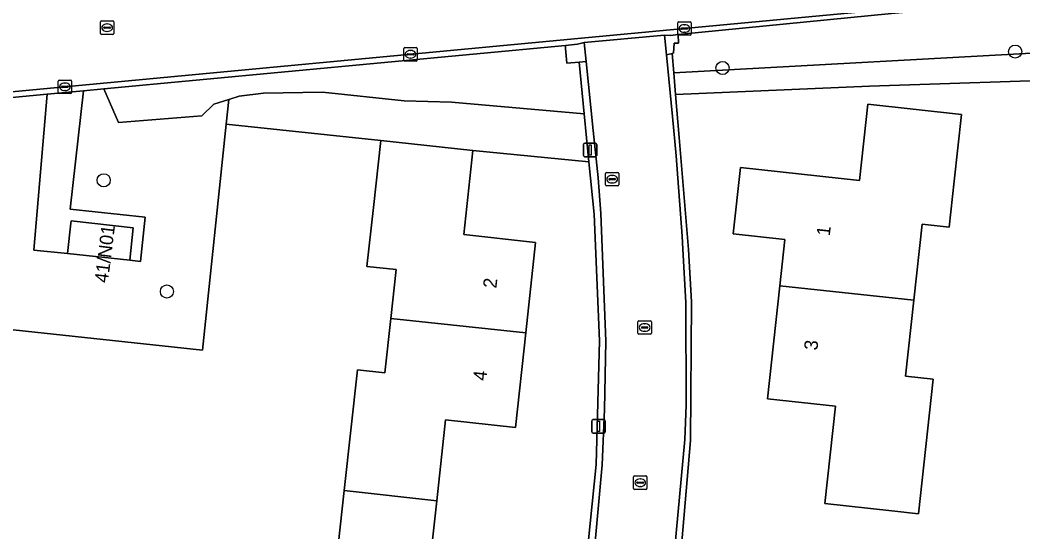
# Model space of a CAD drawing. Extents: x 162156 to 163172, y 378995 to 380779.
# Drawn here: x 162323.5 to 162398, y 380594.2 to 380632.2 of the extents above; entities that cross this region are included whole.
import ezdxf

# ---------------------------------------------------------------- set-up
doc = ezdxf.new("R2010")
doc.units = 0
for name, color, linetype in [('IMGEO_Berm_groen', 7, 'Continuous'), ('IMGEO_Boom', 7, 'Continuous'), ('IMGEO_Brandkraan', 7, 'Continuous'), ('IMGEO_Erf', 7, 'Continuous'), ('IMGEO_Groenvoorziening', 7, 'Continuous'), ('IMGEO_Kolk', 7, 'Continuous'), ('IMGEO_Lichtmast', 7, 'Continuous'), ('IMGEO_Pand', 7, 'Continuous'), ('IMGEO_Pand_nummerreeks', 7, 'Continuous'), ('IMGEO_Rijbaan_lokaal_gesloten', 7, 'Continuous'), ('IMGEO_Rijbaan_lokaal_open', 7, 'Continuous'), ('IMGEO_Rioolput', 7, 'Continuous'), ('IMGEO_Voetpad_open', 7, 'Continuous')]:
    doc.layers.add(name, color=color, linetype=linetype)

msp = doc.modelspace()

# ---------------------------------------------------------------- linework, layer by layer
at = {"layer": 'IMGEO_Berm_groen'}
msp.add_lwpolyline([(162431.352, 380633.378), (162429.592, 380633.302), (162429.476, 380634.677), (162431.209, 380634.863), (162431.172, 380635.238), (162429.833, 380635.112), (162429.631, 380636.541), (162388.242, 380632.742), (162372.405, 380631.16), (162372.438, 380630.539), (162372.116, 380630.54), (162372.061, 380629.778), (162371.955, 380629.755), (162372.074, 380628.336), (162431.524, 380631.596)], close=True, dxfattribs=at)
at = {"layer": 'IMGEO_Boom'}
for centre in [(162397.43, 380629.902), (162375.705, 380628.684), (162329.757, 380620.341), (162334.452, 380612.082)]:
    msp.add_circle(centre, 0.489, dxfattribs=at)
at = {"layer": 'IMGEO_Brandkraan'}
for p, q in [((162367.004, 380619.999), (162367.004, 380620.851)), ((162367.079, 380620.925), (162367.931, 380620.925)), ((162368.005, 380620.851), (162368.005, 380619.999)), ((162367.263, 380620.419), (162367.263, 380620.431)), ((162367.701, 380620.382), (162367.303, 380620.382)), ((162367.306, 380620.468), (162367.704, 380620.468)), ((162367.515, 380620.145), (162367.49, 380620.145)), ((162367.492, 380620.705), (162367.517, 380620.705)), ((162367.747, 380620.431), (162367.747, 380620.419)), ((162367.931, 380619.925), (162367.079, 380619.925))]:
    msp.add_line(p, q, dxfattribs=at)
for points in [[(162367.004, 380619.999), (162367.004, 380620.851)], [(162367.079, 380620.925), (162367.931, 380620.925)], [(162368.005, 380620.851), (162368.005, 380619.999)], [(162367.931, 380619.925), (162367.079, 380619.925)]]:
    msp.add_lwpolyline(points, dxfattribs=at)
for centre, radius, start, end in [((162367.081, 380620.849), 0.0765, 91.55205, 178.44795), ((162367.081, 380620.849), 0.0765, 91.55205, 178.44795), ((162367.929, 380620.849), 0.0765, 1.55205, 88.44795), ((162367.929, 380620.849), 0.0765, 1.55205, 88.44795), ((162367.303, 380620.428), 0.0403, 85.87752, 175.75265), ((162367.3, 380620.418), 0.0366, 178.93798, 274.71019), ((162367.704, 380620.425), 0.043, 264.86636, 352.45326), ((162367.708, 380620.43), 0.0386, 1.73085, 96.63898), ((162367.081, 380620.001), 0.0765, 181.55205, 268.44795), ((162367.081, 380620.001), 0.0765, 181.55205, 268.44795), ((162367.929, 380620.001), 0.0765, 271.55205, 358.44795), ((162367.929, 380620.001), 0.0765, 271.55205, 358.44795)]:
    msp.add_arc(centre, radius, start, end, dxfattribs=at)
for centre, major_axis, ratio, start_param, end_param in [((162367.491, 380620.425), (-0.387, 0.002), 0.722429, 4.712389, 7.853982), ((162367.516, 380620.425), (-0.39, 0.002), 0.717154, 1.570796, 4.712389)]:
    msp.add_ellipse(centre, major_axis=major_axis, ratio=ratio, start_param=start_param, end_param=end_param, dxfattribs=at)
at = {"layer": 'IMGEO_Erf'}
for points in [[(162433.079, 380603), (162432.917, 380610.125), (162432.083, 380621.506), (162431.222, 380630.555), (162403.012, 380627.88), (162386.622, 380627.333), (162372.211, 380626.709), (162372.479, 380623.525), (162373.18, 380615.194), (162373.392, 380611.306), (162373.311, 380601.015), (162372.423, 380590.586), (162369.91, 380567.344)], [(162345.353, 380575.228), (162344.144, 380575.361), (162344.404, 380577.707), (162343.409, 380577.817), (162344.152, 380584.541), (162348.397, 380584.072), (162348.797, 380587.742), (162346.601, 380587.981), (162347.618, 380597.305), (162348.594, 380606.26), (162350.637, 380606.037), (162351.078, 380610.083), (162351.473, 380613.702), (162349.304, 380613.939), (162349.782, 380618.324), (162350.324, 380623.294), (162338.841, 380624.519), (162337.095, 380607.712), (162306.19, 380611.044)], [(162363.272, 380569.252), (162366.327, 380599.233), (162366.577, 380608.408), (162366.166, 380617.836), (162365.785, 380621.722), (162357.166, 380622.548), (162356.485, 380616.306), (162361.819, 380615.724), (162361.086, 380608.999), (162360.32, 380601.973), (162355.135, 380602.538), (162354.481, 380596.539), (162353.823, 380590.495)]]:
    msp.add_lwpolyline(points, dxfattribs=at)
msp.add_lwpolyline([(162389.281, 380605.792), (162391.351, 380605.566), (162390.261, 380595.572), (162388.274, 380595.788), (162383.303, 380596.329), (162384.092, 380603.566), (162379.05, 380604.115), (162379.965, 380612.509), (162380.338, 380615.934), (162376.488, 380616.353), (162377.027, 380621.3), (162385.88, 380620.335), (162386.497, 380625.997), (162393.45, 380625.238), (162392.908, 380620.268), (162392.537, 380616.863), (162390.512, 380617.084), (162389.897, 380611.446)], close=True, dxfattribs=at)
at = {"layer": 'IMGEO_Groenvoorziening'}
for points in [[(162372.211, 380626.709), (162386.622, 380627.333), (162403.012, 380627.88), (162431.222, 380630.555), (162431.621, 380630.593), (162431.524, 380631.596), (162372.074, 380628.336)], [(162365.061, 380629.118), (162364.147, 380629.042), (162364.055, 380630.141), (162364.046, 380630.361), (162329.764, 380627.128), (162330.857, 380624.636), (162337.051, 380625.119), (162337.938, 380625.997), (162339.039, 380626.343), (162339.815, 380626.586), (162341.617, 380626.806), (162345.997, 380626.891), (162352.053, 380626.245), (162355.582, 380626.151), (162365.438, 380625.273)], [(162325.57, 380626.732), (162318.483, 380626.064), (162305.138, 380612.567), (162304.556, 380611.905), (162304.277, 380611.251), (162306.19, 380611.044), (162337.095, 380607.712), (162338.841, 380624.519), (162339.039, 380626.343), (162337.938, 380625.997), (162337.051, 380625.119), (162330.857, 380624.636), (162329.764, 380627.128), (162328.269, 380626.987), (162327.276, 380618.196), (162332.843, 380617.611), (162332.496, 380614.313), (162331.689, 380614.398), (162327.07, 380614.906), (162324.561, 380615.16)], [(162365.785, 380621.722), (162365.438, 380625.273), (162355.582, 380626.151), (162352.053, 380626.245), (162345.997, 380626.891), (162341.617, 380626.806), (162339.815, 380626.586), (162339.039, 380626.343), (162338.841, 380624.519), (162350.324, 380623.294), (162357.166, 380622.548)]]:
    msp.add_lwpolyline(points, close=True, dxfattribs=at)
at = {"layer": 'IMGEO_Kolk'}
for p, q in [((162372.371, 380631.193), (162372.371, 380632.045)), ((162372.446, 380632.119), (162373.298, 380632.119)), ((162373.372, 380632.045), (162373.372, 380631.193)), ((162372.63, 380631.613), (162372.63, 380631.625)), ((162373.068, 380631.576), (162372.67, 380631.576)), ((162372.673, 380631.662), (162373.071, 380631.662)), ((162372.882, 380631.339), (162372.857, 380631.339)), ((162372.859, 380631.899), (162372.884, 380631.899)), ((162373.114, 380631.625), (162373.114, 380631.613)), ((162373.298, 380631.119), (162372.446, 380631.119)), ((162352.036, 380629.276), (162352.036, 380630.128)), ((162352.111, 380630.202), (162352.963, 380630.202)), ((162352.524, 380629.982), (162352.549, 380629.982)), ((162353.037, 380630.128), (162353.037, 380629.276)), ((162352.963, 380629.202), (162352.111, 380629.202)), ((162352.295, 380629.696), (162352.295, 380629.708)), ((162352.733, 380629.659), (162352.335, 380629.659)), ((162352.338, 380629.745), (162352.736, 380629.745)), ((162352.547, 380629.422), (162352.522, 380629.422)), ((162352.779, 380629.708), (162352.779, 380629.696)), ((162326.377, 380626.862), (162326.377, 380627.714)), ((162326.452, 380627.788), (162327.304, 380627.788)), ((162326.865, 380627.568), (162326.89, 380627.568)), ((162327.378, 380627.714), (162327.378, 380626.862)), ((162327.304, 380626.788), (162326.452, 380626.788)), ((162326.636, 380627.282), (162326.636, 380627.294)), ((162327.074, 380627.245), (162326.676, 380627.245)), ((162326.679, 380627.331), (162327.077, 380627.331)), ((162326.888, 380627.008), (162326.863, 380627.008)), ((162327.12, 380627.294), (162327.12, 380627.282)), ((162369.421, 380608.979), (162369.421, 380609.831)), ((162369.496, 380609.905), (162370.348, 380609.905)), ((162369.909, 380609.685), (162369.934, 380609.685)), ((162370.422, 380609.831), (162370.422, 380608.979)), ((162369.68, 380609.399), (162369.68, 380609.411)), ((162370.118, 380609.362), (162369.72, 380609.362)), ((162369.723, 380609.448), (162370.121, 380609.448)), ((162369.932, 380609.125), (162369.907, 380609.125)), ((162370.164, 380609.411), (162370.164, 380609.399)), ((162370.348, 380608.905), (162369.496, 380608.905)), ((162369.091, 380597.448), (162369.091, 380598.3)), ((162369.166, 380598.374), (162370.018, 380598.374)), ((162369.35, 380597.868), (162369.35, 380597.88)), ((162369.788, 380597.831), (162369.39, 380597.831)), ((162369.393, 380597.917), (162369.791, 380597.917)), ((162369.579, 380598.154), (162369.604, 380598.154)), ((162369.834, 380597.88), (162369.834, 380597.868)), ((162370.092, 380598.3), (162370.092, 380597.448)), ((162370.018, 380597.374), (162369.166, 380597.374)), ((162369.602, 380597.594), (162369.577, 380597.594))]:
    msp.add_line(p, q, dxfattribs=at)
for points in [[(162372.371, 380631.193), (162372.371, 380632.045)], [(162372.446, 380632.119), (162373.298, 380632.119)], [(162373.372, 380632.045), (162373.372, 380631.193)], [(162373.298, 380631.119), (162372.446, 380631.119)], [(162352.036, 380629.276), (162352.036, 380630.128)], [(162352.111, 380630.202), (162352.963, 380630.202)], [(162353.037, 380630.128), (162353.037, 380629.276)], [(162352.963, 380629.202), (162352.111, 380629.202)], [(162326.377, 380626.862), (162326.377, 380627.714)], [(162326.452, 380627.788), (162327.304, 380627.788)], [(162327.378, 380627.714), (162327.378, 380626.862)], [(162327.304, 380626.788), (162326.452, 380626.788)], [(162369.421, 380608.979), (162369.421, 380609.831)], [(162369.496, 380609.905), (162370.348, 380609.905)], [(162370.422, 380609.831), (162370.422, 380608.979)], [(162370.348, 380608.905), (162369.496, 380608.905)], [(162369.091, 380597.448), (162369.091, 380598.3)], [(162369.166, 380598.374), (162370.018, 380598.374)], [(162370.092, 380598.3), (162370.092, 380597.448)], [(162370.018, 380597.374), (162369.166, 380597.374)]]:
    msp.add_lwpolyline(points, dxfattribs=at)
for centre, radius, start, end in [((162372.448, 380632.043), 0.0765, 91.55205, 178.44795), ((162372.448, 380632.043), 0.0765, 91.55205, 178.44795), ((162373.296, 380632.043), 0.0765, 1.55205, 88.44795), ((162373.296, 380632.043), 0.0765, 1.55205, 88.44795), ((162372.67, 380631.622), 0.0403, 85.87752, 175.75265), ((162372.667, 380631.612), 0.0366, 178.93798, 274.71019), ((162373.071, 380631.619), 0.043, 264.86636, 352.45326), ((162373.075, 380631.624), 0.0386, 1.73085, 96.63898), ((162372.448, 380631.195), 0.0765, 181.55205, 268.44795), ((162372.448, 380631.195), 0.0765, 181.55205, 268.44795), ((162373.296, 380631.195), 0.0765, 271.55205, 358.44795), ((162373.296, 380631.195), 0.0765, 271.55205, 358.44795), ((162352.113, 380630.126), 0.0765, 91.55205, 178.44795), ((162352.113, 380630.126), 0.0765, 91.55205, 178.44795), ((162352.961, 380630.126), 0.0765, 1.55205, 88.44795), ((162352.961, 380630.126), 0.0765, 1.55205, 88.44795), ((162352.113, 380629.278), 0.0765, 181.55205, 268.44795), ((162352.113, 380629.278), 0.0765, 181.55205, 268.44795), ((162352.335, 380629.705), 0.0403, 85.87752, 175.75265), ((162352.332, 380629.695), 0.0366, 178.93798, 274.71019), ((162352.736, 380629.702), 0.043, 264.86636, 352.45326), ((162352.74, 380629.707), 0.0386, 1.73085, 96.63898), ((162352.961, 380629.278), 0.0765, 271.55205, 358.44795), ((162352.961, 380629.278), 0.0765, 271.55205, 358.44795), ((162326.454, 380627.712), 0.0765, 91.55205, 178.44795), ((162326.454, 380627.712), 0.0765, 91.55205, 178.44795), ((162327.302, 380627.712), 0.0765, 1.55205, 88.44795), ((162327.302, 380627.712), 0.0765, 1.55205, 88.44795), ((162326.454, 380626.864), 0.0765, 181.55205, 268.44795), ((162326.454, 380626.864), 0.0765, 181.55205, 268.44795), ((162326.676, 380627.291), 0.0403, 85.87752, 175.75265), ((162326.673, 380627.281), 0.0366, 178.93798, 274.71019), ((162327.077, 380627.288), 0.043, 264.86636, 352.45326), ((162327.081, 380627.293), 0.0386, 1.73085, 96.63898), ((162327.302, 380626.864), 0.0765, 271.55205, 358.44795), ((162327.302, 380626.864), 0.0765, 271.55205, 358.44795), ((162369.498, 380609.829), 0.0765, 91.55205, 178.44795), ((162369.498, 380609.829), 0.0765, 91.55205, 178.44795), ((162370.346, 380609.829), 0.0765, 1.55205, 88.44795), ((162370.346, 380609.829), 0.0765, 1.55205, 88.44795), ((162369.498, 380608.981), 0.0765, 181.55205, 268.44795), ((162369.498, 380608.981), 0.0765, 181.55205, 268.44795), ((162369.72, 380609.408), 0.0403, 85.87752, 175.75265), ((162369.717, 380609.398), 0.0366, 178.93798, 274.71019), ((162370.121, 380609.405), 0.043, 264.86636, 352.45326), ((162370.125, 380609.41), 0.0386, 1.73085, 96.63898), ((162370.346, 380608.981), 0.0765, 271.55205, 358.44795), ((162370.346, 380608.981), 0.0765, 271.55205, 358.44795), ((162369.168, 380598.298), 0.0765, 91.55205, 178.44795), ((162369.168, 380598.298), 0.0765, 91.55205, 178.44795), ((162369.39, 380597.877), 0.0403, 85.87752, 175.75265), ((162369.387, 380597.867), 0.0366, 178.93798, 274.71019), ((162369.791, 380597.874), 0.043, 264.86636, 352.45326), ((162369.795, 380597.879), 0.0386, 1.73085, 96.63898), ((162370.016, 380598.298), 0.0765, 1.55205, 88.44795), ((162370.016, 380598.298), 0.0765, 1.55205, 88.44795), ((162369.168, 380597.45), 0.0765, 181.55205, 268.44795), ((162369.168, 380597.45), 0.0765, 181.55205, 268.44795), ((162370.016, 380597.45), 0.0765, 271.55205, 358.44795), ((162370.016, 380597.45), 0.0765, 271.55205, 358.44795)]:
    msp.add_arc(centre, radius, start, end, dxfattribs=at)
for centre, major_axis, ratio, start_param, end_param in [((162372.858, 380631.619), (-0.387, 0.002), 0.722429, 4.712389, 7.853982), ((162372.883, 380631.619), (-0.39, 0.002), 0.717154, 1.570796, 4.712389), ((162352.523, 380629.702), (-0.387, 0.002), 0.722429, 4.712389, 7.853982), ((162352.548, 380629.702), (-0.39, 0.002), 0.717154, 1.570796, 4.712389), ((162326.864, 380627.288), (-0.387, 0.002), 0.722429, 4.712389, 7.853982), ((162326.889, 380627.288), (-0.39, 0.002), 0.717154, 1.570796, 4.712389), ((162369.908, 380609.405), (-0.387, 0.002), 0.722429, 4.712389, 7.853982), ((162369.933, 380609.405), (-0.39, 0.002), 0.717154, 1.570796, 4.712389), ((162369.578, 380597.874), (-0.387, 0.002), 0.722429, 4.712389, 7.853982), ((162369.603, 380597.874), (-0.39, 0.002), 0.717154, 1.570796, 4.712389)]:
    msp.add_ellipse(centre, major_axis=major_axis, ratio=ratio, start_param=start_param, end_param=end_param, dxfattribs=at)
at = {"layer": 'IMGEO_Lichtmast'}
for p, q in [((162365.468, 380623.093), (162366.258, 380623.093)), ((162366.258, 380623.093), (162365.468, 380623.093)), ((162365.368, 380622.193), (162365.368, 380622.993)), ((162365.368, 380622.993), (162365.368, 380622.193)), ((162366.358, 380622.993), (162366.358, 380622.193)), ((162366.358, 380622.193), (162366.358, 380622.993)), ((162366.258, 380622.093), (162365.468, 380622.093)), ((162365.468, 380622.093), (162366.258, 380622.093)), ((162365.995, 380601.662), (162365.995, 380602.462)), ((162365.995, 380602.462), (162365.995, 380601.662)), ((162366.095, 380602.562), (162366.885, 380602.562)), ((162366.885, 380602.562), (162366.095, 380602.562)), ((162366.985, 380602.462), (162366.985, 380601.662)), ((162366.985, 380601.662), (162366.985, 380602.462)), ((162366.885, 380601.562), (162366.095, 380601.562)), ((162366.095, 380601.562), (162366.885, 380601.562))]:
    msp.add_line(p, q, dxfattribs=at)
for points in [[(162365.788, 380622.968), (162365.938, 380622.968), (162365.938, 380622.218), (162365.788, 380622.218), (162365.788, 380622.968)], [(162366.415, 380602.437), (162366.565, 380602.437), (162366.565, 380601.687), (162366.415, 380601.687), (162366.415, 380602.437)]]:
    msp.add_lwpolyline(points, dxfattribs=at)
for centre, start, end in [((162365.468, 380622.993), 90, 180), ((162365.468, 380622.993), 90, 180), ((162366.258, 380622.993), 0, 90), ((162366.258, 380622.993), 360, 90), ((162365.468, 380622.193), 180, 270), ((162365.468, 380622.193), 180, 270), ((162366.258, 380622.193), 270, 0), ((162366.258, 380622.193), 270, 0), ((162366.095, 380602.462), 90, 180), ((162366.095, 380602.462), 90, 180), ((162366.885, 380602.462), 0, 90), ((162366.885, 380602.462), 360, 90), ((162366.095, 380601.662), 180, 270), ((162366.095, 380601.662), 180, 270), ((162366.885, 380601.662), 270, 0), ((162366.885, 380601.662), 270, 0)]:
    msp.add_arc(centre, 0.1, start, end, dxfattribs=at)
at = {"layer": 'IMGEO_Pand'}
for points in [[(162379.965, 380612.509), (162389.897, 380611.446), (162390.512, 380617.084), (162392.537, 380616.863), (162392.908, 380620.268), (162393.45, 380625.238), (162386.497, 380625.997), (162385.88, 380620.335), (162377.027, 380621.3), (162376.488, 380616.353), (162380.338, 380615.934)], [(162351.078, 380610.083), (162361.086, 380608.999), (162361.819, 380615.724), (162356.485, 380616.306), (162357.166, 380622.548), (162350.324, 380623.294), (162349.782, 380618.324), (162349.304, 380613.939), (162351.473, 380613.702)], [(162327.317, 380617.154), (162327.07, 380614.906), (162331.689, 380614.398), (162331.955, 380616.819), (162327.336, 380617.327)], [(162379.965, 380612.509), (162379.05, 380604.115), (162384.092, 380603.566), (162383.303, 380596.329), (162388.274, 380595.788), (162390.261, 380595.572), (162391.351, 380605.566), (162389.281, 380605.792), (162389.897, 380611.446)], [(162347.618, 380597.305), (162354.481, 380596.539), (162355.135, 380602.538), (162360.32, 380601.973), (162361.086, 380608.999), (162351.078, 380610.083), (162350.637, 380606.037), (162348.594, 380606.26)], [(162348.397, 380584.072), (162358.379, 380582.968), (162359.137, 380589.916), (162353.823, 380590.495), (162354.481, 380596.539), (162347.618, 380597.305), (162346.601, 380587.981), (162348.797, 380587.742)]]:
    msp.add_lwpolyline(points, close=True, dxfattribs=at)
at = {"layer": 'IMGEO_Rijbaan_lokaal_gesloten'}
msp.add_lwpolyline([(162308.18, 380625.53), (162364.95, 380630.872), (162415.859, 380635.682), (162437.427, 380637.652)], dxfattribs=at)
for points in [[(162437.074, 380637.227), (162437.462, 380637.263), (162437.427, 380637.652), (162415.859, 380635.682), (162364.95, 380630.872), (162308.18, 380625.53), (162308.221, 380625.096), (162318.483, 380626.064), (162325.57, 380626.732), (162328.269, 380626.987), (162329.764, 380627.128), (162364.046, 380630.361), (162364.931, 380630.444), (162365.42, 380630.567), (162371.399, 380631.11), (162371.841, 380631.104), (162372.405, 380631.16), (162388.242, 380632.742), (162429.631, 380636.541), (162431.034, 380636.67)], [(162372.423, 380590.586), (162373.311, 380601.015), (162373.392, 380611.306), (162373.18, 380615.194), (162372.479, 380623.525), (162372.211, 380626.709), (162372.074, 380628.336), (162371.955, 380629.755), (162371.539, 380629.667), (162371.982, 380625.092), (162372.248, 380622.159), (162372.695, 380616.181), (162372.753, 380615.215), (162372.983, 380611.267), (162373.006, 380603.632), (162372.905, 380601.094), (162372.27, 380594.133), (162371.761, 380588.629), (162369.549, 380567.339), (162369.91, 380567.344)]]:
    msp.add_lwpolyline(points, close=True, dxfattribs=at)
at = {"layer": 'IMGEO_Rijbaan_lokaal_open'}
for points in [[(162369.549, 380567.339), (162371.761, 380588.629), (162372.27, 380594.133), (162372.905, 380601.094), (162373.006, 380603.632), (162372.983, 380611.267), (162372.753, 380615.215), (162372.695, 380616.181), (162372.248, 380622.159), (162371.982, 380625.092), (162371.539, 380629.667), (162371.399, 380631.11), (162365.42, 380630.567), (162365.567, 380629.16), (162366.104, 380624.029), (162366.476, 380620.524), (162366.663, 380617.867), (162367.029, 380608.399), (162366.926, 380603.321), (162366.767, 380599.192), (162366.087, 380591.857), (162364.227, 380574.124), (162363.534, 380566.502)], [(162366.767, 380599.192), (162366.926, 380603.321), (162367.029, 380608.399), (162366.663, 380617.867), (162366.476, 380620.524), (162366.104, 380624.029), (162365.567, 380629.16), (162365.061, 380629.118), (162365.438, 380625.273), (162365.785, 380621.722), (162366.166, 380617.836), (162366.577, 380608.408), (162366.327, 380599.233), (162363.272, 380569.252), (162363.115, 380566.545)], [(162363.534, 380566.502), (162364.227, 380574.124), (162366.087, 380591.857), (162366.767, 380599.192)]]:
    msp.add_lwpolyline(points, dxfattribs=at)
for points in [[(162365.42, 380630.567), (162364.931, 380630.444), (162364.046, 380630.361), (162364.055, 380630.141), (162364.147, 380629.042), (162365.061, 380629.118), (162365.567, 380629.16)], [(162372.405, 380631.16), (162371.841, 380631.104), (162371.399, 380631.11), (162371.539, 380629.667), (162371.955, 380629.755), (162372.061, 380629.778), (162372.116, 380630.54), (162372.438, 380630.539)]]:
    msp.add_lwpolyline(points, close=True, dxfattribs=at)
at = {"layer": 'IMGEO_Rioolput'}
for p, q in [((162329.511, 380631.252), (162329.511, 380632.104)), ((162329.586, 380632.178), (162330.438, 380632.178)), ((162330.512, 380632.104), (162330.512, 380631.252)), ((162329.77, 380631.672), (162329.77, 380631.684)), ((162330.208, 380631.635), (162329.81, 380631.635)), ((162329.813, 380631.721), (162330.211, 380631.721)), ((162330.022, 380631.398), (162329.997, 380631.398)), ((162329.999, 380631.958), (162330.024, 380631.958)), ((162330.254, 380631.684), (162330.254, 380631.672)), ((162330.438, 380631.178), (162329.586, 380631.178))]:
    msp.add_line(p, q, dxfattribs=at)
for points in [[(162329.511, 380631.252), (162329.511, 380632.104)], [(162329.586, 380632.178), (162330.438, 380632.178)], [(162330.512, 380632.104), (162330.512, 380631.252)], [(162330.438, 380631.178), (162329.586, 380631.178)]]:
    msp.add_lwpolyline(points, dxfattribs=at)
for centre, radius, start, end in [((162329.588, 380632.102), 0.0765, 91.55205, 178.44795), ((162329.588, 380632.102), 0.0765, 91.55205, 178.44795), ((162330.436, 380632.102), 0.0765, 1.55205, 88.44795), ((162330.436, 380632.102), 0.0765, 1.55205, 88.44795), ((162329.588, 380631.254), 0.0765, 181.55205, 268.44795), ((162329.588, 380631.254), 0.0765, 181.55205, 268.44795), ((162329.81, 380631.681), 0.0403, 85.87752, 175.75265), ((162329.807, 380631.671), 0.0366, 178.93798, 274.71019), ((162330.211, 380631.678), 0.043, 264.86636, 352.45326), ((162330.215, 380631.683), 0.0386, 1.73085, 96.63898), ((162330.436, 380631.254), 0.0765, 271.55205, 358.44795), ((162330.436, 380631.254), 0.0765, 271.55205, 358.44795)]:
    msp.add_arc(centre, radius, start, end, dxfattribs=at)
for centre, major_axis, ratio, start_param, end_param in [((162329.998, 380631.678), (-0.387, 0.002), 0.722429, 4.712389, 7.853982), ((162330.023, 380631.678), (-0.39, 0.002), 0.717154, 1.570796, 4.712389)]:
    msp.add_ellipse(centre, major_axis=major_axis, ratio=ratio, start_param=start_param, end_param=end_param, dxfattribs=at)
at = {"layer": 'IMGEO_Voetpad_open'}
msp.add_lwpolyline([(162328.269, 380626.987), (162325.57, 380626.732), (162324.561, 380615.16), (162327.07, 380614.906), (162327.317, 380617.154), (162327.336, 380617.327), (162331.955, 380616.819), (162331.689, 380614.398), (162332.496, 380614.313), (162332.843, 380617.611), (162327.276, 380618.196)], close=True, dxfattribs=at)

# ---------------------------------------------------------------- texts
at = {"layer": 'IMGEO_Pand_nummerreeks'}
for s, rotation, p in [('41/N01', 82.91879, (162330.069, 380612.68)), ('1', 83.78061, (162383.663, 380616.173)), ('2', 83.77874, (162358.909, 380612.284)), ('3', 83.78061, (162382.738, 380607.677)), ('4', 83.77874, (162358.16, 380605.41))]:
    msp.add_text(s, height=1, rotation=rotation, dxfattribs=at).set_placement(p)

doc.saveas('drawing.dxf')
